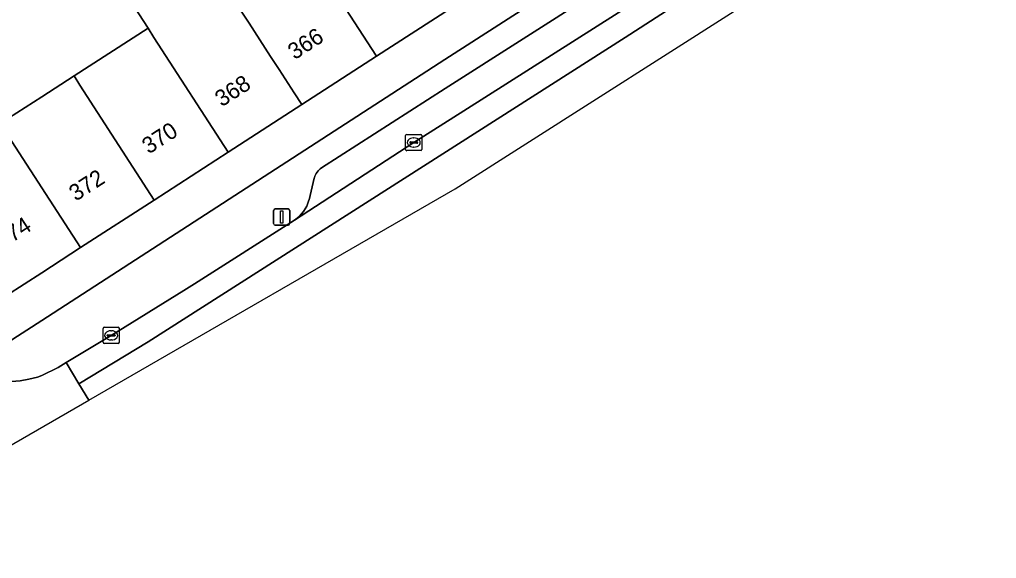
# Model space of a CAD drawing. Extents: x 159217 to 160349, y 381246 to 382172.
# Drawn here: x 159998.6 to 160058.5, y 381517.9 to 381550.9 of the extents above; entities that cross this region are included whole.
import ezdxf

# ---------------------------------------------------------------- set-up
doc = ezdxf.new("R2010")
doc.units = 0
for name, color, linetype in [('IMGEO_Erf', 7, 'Continuous'), ('IMGEO_Kolk', 7, 'Continuous'), ('IMGEO_Lichtmast', 7, 'Continuous'), ('IMGEO_Pand', 7, 'Continuous'), ('IMGEO_Pand_nummerreeks', 7, 'Continuous'), ('IMGEO_Parkeervlak_open', 7, 'Continuous'), ('IMGEO_Rijbaan_lokaal_gesloten', 7, 'Continuous'), ('IMGEO_Voetpad_open', 7, 'Continuous')]:
    doc.layers.add(name, color=color, linetype=linetype)

msp = doc.modelspace()

# ---------------------------------------------------------------- linework, layer by layer
at = {"layer": 'IMGEO_Erf'}
for points in [[(159997.877, 381531.093), (160000, 381532.468), (160024.711, 381548.473), (160061.199, 381571.915)], [(159997.445, 381544.54), (160000, 381546.19), (160001.975, 381547.465), (160006.52, 381550.399), (160005.38, 381552.169)], [(160025.052, 381551.597), (160020.518, 381548.666), (160015.94, 381545.707), (160011.426, 381542.788), (160006.887, 381539.853), (160002.372, 381536.934), (160000, 381535.401), (159997.834, 381534.001)]]:
    msp.add_lwpolyline(points, dxfattribs=at)
at = {"layer": 'IMGEO_Kolk'}
for p, q in [((160022.307, 381542.955), (160022.307, 381543.807)), ((160022.382, 381543.881), (160023.234, 381543.881)), ((160022.795, 381543.661), (160022.82, 381543.661)), ((160023.308, 381543.807), (160023.308, 381542.955)), ((160023.234, 381542.881), (160022.382, 381542.881)), ((160022.566, 381543.375), (160022.566, 381543.387)), ((160023.004, 381543.338), (160022.606, 381543.338)), ((160022.609, 381543.424), (160023.007, 381543.424)), ((160022.818, 381543.101), (160022.793, 381543.101)), ((160023.05, 381543.387), (160023.05, 381543.375)), ((160003.75, 381531.131), (160003.75, 381531.983)), ((160003.825, 381532.057), (160004.677, 381532.057)), ((160004.009, 381531.551), (160004.009, 381531.563)), ((160004.447, 381531.514), (160004.049, 381531.514)), ((160004.052, 381531.6), (160004.45, 381531.6)), ((160004.238, 381531.837), (160004.263, 381531.837)), ((160004.493, 381531.563), (160004.493, 381531.551)), ((160004.751, 381531.983), (160004.751, 381531.131)), ((160004.677, 381531.057), (160003.825, 381531.057)), ((160004.261, 381531.277), (160004.236, 381531.277))]:
    msp.add_line(p, q, dxfattribs=at)
for points in [[(160022.307, 381542.955), (160022.307, 381543.807)], [(160022.382, 381543.881), (160023.234, 381543.881)], [(160023.308, 381543.807), (160023.308, 381542.955)], [(160023.234, 381542.881), (160022.382, 381542.881)], [(160003.75, 381531.131), (160003.75, 381531.983)], [(160003.825, 381532.057), (160004.677, 381532.057)], [(160004.751, 381531.983), (160004.751, 381531.131)], [(160004.677, 381531.057), (160003.825, 381531.057)]]:
    msp.add_lwpolyline(points, dxfattribs=at)
for centre, radius, start, end in [((160022.384, 381543.805), 0.0765, 91.55205, 178.44795), ((160022.384, 381543.805), 0.0765, 91.55205, 178.44795), ((160023.232, 381543.805), 0.0765, 1.55205, 88.44795), ((160023.232, 381543.805), 0.0765, 1.55205, 88.44795), ((160022.384, 381542.957), 0.0765, 181.55205, 268.44795), ((160022.384, 381542.957), 0.0765, 181.55205, 268.44795), ((160022.606, 381543.384), 0.0403, 85.87752, 175.75265), ((160022.603, 381543.374), 0.0366, 178.93798, 274.71019), ((160023.007, 381543.381), 0.043, 264.86636, 352.45326), ((160023.011, 381543.386), 0.0386, 1.73085, 96.63898), ((160023.232, 381542.957), 0.0765, 271.55205, 358.44795), ((160023.232, 381542.957), 0.0765, 271.55205, 358.44795), ((160003.827, 381531.981), 0.0765, 91.55205, 178.44795), ((160003.827, 381531.981), 0.0765, 91.55205, 178.44795), ((160004.049, 381531.56), 0.0403, 85.87752, 175.75265), ((160004.046, 381531.55), 0.0366, 178.93798, 274.71019), ((160004.45, 381531.557), 0.043, 264.86636, 352.45326), ((160004.454, 381531.562), 0.0386, 1.73085, 96.63898), ((160004.675, 381531.981), 0.0765, 1.55205, 88.44795), ((160004.675, 381531.981), 0.0765, 1.55205, 88.44795), ((160003.827, 381531.133), 0.0765, 181.55205, 268.44795), ((160003.827, 381531.133), 0.0765, 181.55205, 268.44795), ((160004.675, 381531.133), 0.0765, 271.55205, 358.44795), ((160004.675, 381531.133), 0.0765, 271.55205, 358.44795)]:
    msp.add_arc(centre, radius, start, end, dxfattribs=at)
for centre, major_axis, ratio, start_param, end_param in [((160022.794, 381543.381), (-0.387, 0.002), 0.722429, 4.712389, 7.853982), ((160022.819, 381543.381), (-0.39, 0.002), 0.717154, 1.570796, 4.712389), ((160004.237, 381531.557), (-0.387, 0.002), 0.722429, 4.712389, 7.853982), ((160004.262, 381531.557), (-0.39, 0.002), 0.717154, 1.570796, 4.712389)]:
    msp.add_ellipse(centre, major_axis=major_axis, ratio=ratio, start_param=start_param, end_param=end_param, dxfattribs=at)
at = {"layer": 'IMGEO_Lichtmast'}
for p, q in [((160014.31, 381539.31), (160015.1, 381539.31)), ((160015.1, 381539.31), (160014.31, 381539.31)), ((160014.21, 381538.41), (160014.21, 381539.21)), ((160014.21, 381539.21), (160014.21, 381538.41)), ((160015.2, 381539.21), (160015.2, 381538.41)), ((160015.2, 381538.41), (160015.2, 381539.21)), ((160015.1, 381538.31), (160014.31, 381538.31)), ((160014.31, 381538.31), (160015.1, 381538.31))]:
    msp.add_line(p, q, dxfattribs=at)
msp.add_lwpolyline([(160014.63, 381539.185), (160014.78, 381539.185), (160014.78, 381538.435), (160014.63, 381538.435), (160014.63, 381539.185)], dxfattribs=at)
for centre, start, end in [((160014.31, 381539.21), 90, 180), ((160014.31, 381539.21), 90, 180), ((160015.1, 381539.21), 0, 90), ((160015.1, 381539.21), 360, 90), ((160014.31, 381538.41), 180, 270), ((160014.31, 381538.41), 180, 270), ((160015.1, 381538.41), 270, 0), ((160015.1, 381538.41), 270, 0)]:
    msp.add_arc(centre, 0.1, start, end, dxfattribs=at)
at = {"layer": 'IMGEO_Pand'}
for points in [[(160020.518, 381548.666), (160025.052, 381551.597), (160020.487, 381558.646), (160020.137, 381559.191), (160015.6, 381556.262), (160015.956, 381555.711)], [(160015.6, 381556.262), (160014.588, 381555.608), (160013.817, 381556.804), (160013.451, 381557.372), (160009.889, 381555.076), (160011.028, 381553.31), (160011.38, 381552.748), (160011.573, 381552.45), (160011.652, 381552.328), (160012.061, 381551.696), (160012.314, 381551.307), (160012.71, 381550.694), (160014.026, 381548.662), (160014.315, 381548.216), (160014.549, 381547.855), (160015.103, 381546.999), (160015.477, 381546.422), (160015.94, 381545.707), (160020.518, 381548.666), (160015.956, 381555.711)], [(160009.889, 381555.076), (160005.38, 381552.169), (160006.52, 381550.399), (160006.869, 381549.826), (160011.426, 381542.788), (160015.94, 381545.707), (160015.477, 381546.422), (160015.103, 381546.999), (160014.549, 381547.855), (160014.315, 381548.216), (160014.026, 381548.662), (160012.71, 381550.694), (160012.314, 381551.307), (160012.061, 381551.696), (160011.652, 381552.328), (160011.573, 381552.45), (160011.38, 381552.748), (160011.028, 381553.31)], [(160006.887, 381539.853), (160011.426, 381542.788), (160006.869, 381549.826), (160006.52, 381550.399), (160001.975, 381547.465), (160002.332, 381546.887)], [(160006.887, 381539.853), (160002.332, 381546.887), (160001.975, 381547.465), (160000, 381546.19), (159997.445, 381544.54), (160000, 381540.596), (160002.372, 381536.934)], [(160002.372, 381536.934), (160000, 381540.596), (159997.445, 381544.54), (159997.107, 381544.322), (159992.91, 381541.604), (159997.834, 381534.001), (160000, 381535.401)]]:
    msp.add_lwpolyline(points, close=True, dxfattribs=at)
at = {"layer": 'IMGEO_Parkeervlak_open'}
msp.add_lwpolyline([(160056.865, 381567.178), (160024.724, 381546.701), (160017.149, 381541.823), (160017.072, 381541.768), (160017.001, 381541.706), (160016.935, 381541.639), (160016.876, 381541.565), (160016.824, 381541.487), (160016.778, 381541.404), (160016.74, 381541.318), (160016.711, 381541.228), (160016.701, 381541.192), (160016.383, 381539.86), (160016.377, 381539.839), (160016.318, 381539.657), (160016.243, 381539.481), (160016.152, 381539.312), (160016.047, 381539.151), (160015.928, 381539.001), (160015.796, 381538.863), (160015.652, 381538.736), (160015.497, 381538.623), (160022.808, 381543.38), (160025.868, 381545.322), (160036.622, 381552.169)], dxfattribs=at)
at = {"layer": 'IMGEO_Rijbaan_lokaal_gesloten'}
for points in [[(160103.074, 381595.46), (160087.579, 381585.252), (160070.937, 381574.339), (160069.367, 381573.319), (160063.293, 381569.303), (160060.34, 381567.361), (160060.2, 381567.27), (160057.02, 381565.198), (160036.622, 381552.169), (160025.868, 381545.322), (160022.808, 381543.38), (160015.497, 381538.623), (160009.367, 381534.719), (160008.705, 381534.306), (160004.248, 381531.556), (160001.488, 381529.889), (160002.266, 381528.592), (160006.52, 381531.153), (160035.773, 381549.819), (160074.47, 381574.782), (160108.254, 381596.98)], [(160108.254, 381596.98), (160074.47, 381574.782), (160035.773, 381549.819), (160006.52, 381531.153), (160002.266, 381528.592), (160002.872, 381527.582), (160002.872, 381527.582), (160025.352, 381540.55), (160068.226, 381567.865), (160095.673, 381586.064)], [(160002.872, 381527.582), (160002.872, 381527.582), (160002.266, 381528.592), (160001.488, 381529.889), (160001.002, 381529.578), (160000, 381529.099), (159999.723, 381529.004), (159999.201, 381528.865), (159998.669, 381528.773), (159998.131, 381528.729)], [(159985.484, 381520.511), (159984.765, 381520.088), (159985.577, 381518.699), (159986.055, 381517.88), (159986.055, 381517.88), (160002.872, 381527.582)]]:
    msp.add_lwpolyline(points, dxfattribs=at)
at = {"layer": 'IMGEO_Voetpad_open'}
for points in [[(160088.964, 381591.573), (160086.871, 381590.207), (160083.94, 381588.293), (160081.847, 381586.926), (160080.717, 381586.188), (160080.507, 381586.051), (160078.623, 381584.859), (160076.802, 381583.707), (160075.656, 381582.963), (160073.55, 381581.596), (160071.216, 381580.08), (160071.758, 381579.255), (160071.673, 381579.183), (160071.796, 381578.997), (160061.199, 381571.915), (160024.711, 381548.473), (160000, 381532.468), (159997.877, 381531.093)], [(159998.131, 381528.729), (159998.669, 381528.773), (159999.201, 381528.865), (159999.723, 381529.004), (160000, 381529.099), (160001.002, 381529.578), (160001.488, 381529.889), (160004.248, 381531.556), (160008.705, 381534.306), (160009.367, 381534.719), (160015.497, 381538.623), (160015.652, 381538.736), (160015.796, 381538.863), (160015.928, 381539.001), (160016.047, 381539.151), (160016.152, 381539.312), (160016.243, 381539.481), (160016.318, 381539.657), (160016.377, 381539.839), (160016.383, 381539.86), (160016.701, 381541.192), (160016.711, 381541.228), (160016.74, 381541.318), (160016.778, 381541.404), (160016.824, 381541.487), (160016.876, 381541.565), (160016.935, 381541.639), (160017.001, 381541.706), (160017.072, 381541.768), (160017.149, 381541.823), (160024.724, 381546.701), (160056.865, 381567.178)]]:
    msp.add_lwpolyline(points, dxfattribs=at)

# ---------------------------------------------------------------- texts
at = {"layer": 'IMGEO_Pand_nummerreeks'}
for s, rotation, p in [('366', 32.88205, (160015.5, 381548.422)), ('368', 32.88205, (160011.03, 381545.533)), ('370', 32.88322, (160006.557, 381542.641)), ('372', 32.88322, (160002.08, 381539.747)), ('374', 32.88012, (159997.577, 381536.835))]:
    msp.add_text(s, height=1, rotation=rotation, dxfattribs=at).set_placement(p)

doc.saveas('drawing.dxf')
